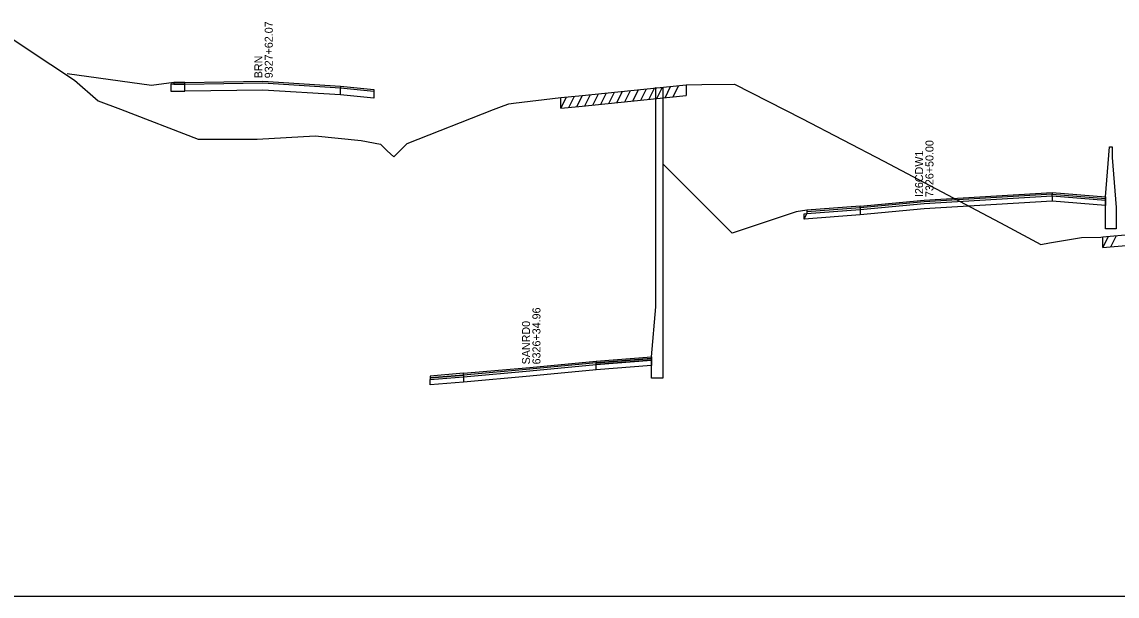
# Model space of a CAD drawing. Extents: x 1017 to 19997, y -1947 to 50737.
# Drawn here: x 12321.7 to 12526.8, y 26500 to 26607.5 of the extents above; entities that cross this region are included whole.
import ezdxf

# ---------------------------------------------------------------- set-up
doc = ezdxf.new("R2010")
doc.units = 0
for name, color, linetype in [('RD_GPK_XS_Cell', 7, 'Continuous'), ('RD_XS_Base', 7, 'Continuous'), ('RD_XS_ExGround', 7, 'Continuous'), ('RD_XS_ExPaveRet', 7, 'Continuous'), ('RD_XS_Greenside', 7, 'Continuous'), ('RD_XS_MedBWall', 7, 'Continuous'), ('RD_XS_Pave', 7, 'Continuous'), ('RD_XS_PaveOvlay', 7, 'Continuous'), ('RD_XS_TieSlope', 7, 'Continuous'), ('RD_XS_TX_Notes', 7, 'Continuous')]:
    doc.layers.add(name, color=color, linetype=linetype)

msp = doc.modelspace()

# ---------------------------------------------------------------- linework, layer by layer
at = {"layer": 'RD_GPK_XS_Cell'}
msp.add_line((12000, 26500), (12600, 26500), dxfattribs=at)
at = {"layer": 'RD_XS_Base'}
for points in [[(12352.17, 26595.87), (12349.57, 26595.83)], [(12349.57, 26595.83), (12349.57, 26594.5)], [(12352.17, 26595.87), (12366.76, 26596.07), (12381.35, 26595.17)], [(12352.17, 26594.53), (12352.17, 26595.87)], [(12381.35, 26593.85), (12366.76, 26594.74), (12352.17, 26594.53)], [(12381.35, 26593.85), (12381.35, 26595.17)], [(12381.35, 26595.17), (12387.6, 26594.54)], [(12349.57, 26594.5), (12352.17, 26594.53)], [(12387.6, 26593.23), (12381.35, 26593.85)], [(12387.6, 26594.54), (12387.6, 26593.23)], [(12514.69, 26574.94), (12514.69, 26573.94)], [(12514.69, 26574.94), (12524.69, 26574.12)], [(12524.69, 26574.12), (12524.69, 26573.12)], [(12468.19, 26570.57), (12468.69, 26571.61), (12478.69, 26572.39)], [(12468.19, 26571.57), (12468.69, 26571.61), (12478.69, 26572.39)], [(12514.69, 26573.94), (12490.69, 26572.51), (12478.69, 26571.39)], [(12478.69, 26572.39), (12478.69, 26571.39)], [(12524.69, 26573.12), (12514.69, 26573.94)], [(12468.19, 26570.57), (12468.19, 26571.57)], [(12478.69, 26571.39), (12468.19, 26570.57)], [(12404.38, 26541.07), (12416.82, 26542.19), (12429.27, 26543.38)], [(12429.27, 26543.38), (12439.64, 26544.18)], [(12429.27, 26542.38), (12429.27, 26543.38)], [(12439.64, 26544.18), (12439.64, 26543.18)], [(12429.27, 26542.38), (12416.82, 26541.19), (12404.38, 26540.07)], [(12439.64, 26543.18), (12429.27, 26542.38)], [(12398.15, 26540.53), (12404.38, 26541.07)], [(12398.15, 26539.53), (12398.15, 26540.53)], [(12404.38, 26540.07), (12398.15, 26539.53)], [(12404.38, 26541.07), (12404.38, 26540.07)]]:
    msp.add_lwpolyline(points, dxfattribs=at)
at = {"layer": 'RD_XS_ExGround'}
msp.add_lwpolyline([(12315.62, 26607.07), (12327.06, 26599.51), (12331.51, 26596.57), (12335.94, 26592.69), (12340.13, 26591.16), (12354.66, 26585.52), (12365.74, 26585.54), (12376.62, 26586.18), (12385.19, 26585.32), (12388.81, 26584.58), (12390.11, 26583.36), (12391.32, 26582.24), (12392.6, 26583.5), (12393.84, 26584.71), (12409.99, 26591.09), (12411.98, 26591.85), (12412.89, 26592.17), (12413.78, 26592.27), (12422.64, 26593.32), (12426.01, 26593.67), (12446.09, 26595.69), (12449.03, 26595.78), (12455.14, 26595.87), (12467.76, 26589.39), (12483.12, 26581.44), (12505.92, 26569.38), (12512.53, 26565.8), (12514.19, 26566.11), (12520.19, 26567.14), (12523.8, 26567.21), (12524.18, 26567.24), (12525.52, 26567.37), (12532.65, 26568.02)], dxfattribs=at)
at = {"layer": 'RD_XS_ExPaveRet'}
for p, q in [((12434.64, 26592.54), (12435.69, 26594.64)), ((12436.14, 26592.69), (12437.19, 26594.8)), ((12437.64, 26592.84), (12438.69, 26594.95)), ((12439.14, 26592.99), (12440.19, 26595.1)), ((12440.64, 26593.14), (12441.69, 26595.25)), ((12442.14, 26593.3), (12443.19, 26595.4)), ((12443.64, 26593.45), (12444.69, 26595.55)), ((12446.09, 26595.69), (12446.09, 26593.69)), ((12422.64, 26591.32), (12423.69, 26593.43)), ((12422.64, 26591.32), (12422.64, 26593.32)), ((12424.14, 26591.48), (12425.19, 26593.58)), ((12425.64, 26591.63), (12426.69, 26593.74)), ((12426.01, 26591.67), (12446.09, 26593.69)), ((12427.14, 26591.78), (12428.19, 26593.89)), ((12428.64, 26591.93), (12429.69, 26594.04)), ((12430.14, 26592.08), (12431.19, 26594.19)), ((12431.64, 26592.24), (12432.69, 26594.34)), ((12433.14, 26592.39), (12434.19, 26594.49)), ((12422.64, 26591.32), (12426.01, 26591.67)), ((12524.18, 26565.24), (12525.24, 26567.34)), ((12524.18, 26565.24), (12524.18, 26567.24)), ((12525.52, 26565.37), (12532.65, 26566.02)), ((12525.68, 26565.38), (12526.73, 26567.48)), ((12524.18, 26565.24), (12525.52, 26565.37))]:
    msp.add_line(p, q, dxfattribs=at)
at = {"layer": 'RD_XS_Greenside'}
for points in [[(12345.92, 26595.62), (12330.12, 26597.79)], [(12350.09, 26596.15), (12345.92, 26595.62)], [(12468.69, 26572.24), (12466.69, 26571.93)], [(12466.69, 26571.93), (12454.7, 26567.95)]]:
    msp.add_lwpolyline(points, dxfattribs=at)
at = {"layer": 'RD_XS_MedBWall'}
for points in [[(12440.42, 26554.16), (12440.42, 26595.19)], [(12440.42, 26595.19), (12441.72, 26595.16)], [(12441.72, 26595.16), (12441.72, 26540.82)], [(12524.69, 26574.75), (12525.44, 26584.09), (12525.94, 26584.09)], [(12525.94, 26584.09), (12525.94, 26582.09)], [(12525.94, 26582.09), (12526.69, 26572.75)], [(12524.69, 26568.75), (12524.69, 26574.75)], [(12526.69, 26572.75), (12526.69, 26568.75)], [(12526.69, 26568.75), (12524.69, 26568.75)], [(12439.64, 26544.81), (12440.42, 26554.16)], [(12439.64, 26540.81), (12439.64, 26544.81)], [(12441.72, 26540.82), (12439.64, 26540.81)]]:
    msp.add_lwpolyline(points, dxfattribs=at)
at = {"layer": 'RD_XS_Pave'}
for points in [[(12514.69, 26575.26), (12490.69, 26573.83), (12478.69, 26572.71)], [(12478.69, 26572.39), (12490.69, 26573.51), (12514.69, 26574.94)], [(12514.69, 26574.94), (12514.69, 26575.26)], [(12514.69, 26575.26), (12524.69, 26574.44)], [(12524.69, 26574.44), (12524.69, 26574.12)], [(12478.69, 26572.71), (12468.69, 26571.92)], [(12468.69, 26571.61), (12478.69, 26572.39)], [(12478.69, 26572.71), (12478.69, 26572.39)], [(12468.69, 26571.92), (12468.69, 26571.61)], [(12429.27, 26543.7), (12416.82, 26542.51), (12404.38, 26541.39)], [(12404.38, 26541.07), (12416.82, 26542.19), (12429.27, 26543.38)], [(12429.27, 26543.7), (12439.64, 26544.5)], [(12439.64, 26544.18), (12429.27, 26543.38)], [(12429.27, 26543.38), (12429.27, 26543.7)], [(12439.64, 26544.5), (12439.64, 26544.18)], [(12404.38, 26541.39), (12398.15, 26540.86)], [(12404.38, 26541.39), (12404.38, 26541.07)], [(12398.15, 26540.53), (12404.38, 26541.07)], [(12398.15, 26540.86), (12398.15, 26540.53)]]:
    msp.add_lwpolyline(points, dxfattribs=at)
at = {"layer": 'RD_XS_PaveOvlay'}
for points in [[(12352.17, 26596.18), (12350.09, 26596.15)], [(12350.09, 26596.15), (12350.09, 26595.84)], [(12350.09, 26595.84), (12352.17, 26595.87)], [(12352.17, 26596.18), (12366.76, 26596.39), (12381.35, 26595.48)], [(12352.17, 26595.87), (12352.17, 26596.18)], [(12381.35, 26595.48), (12381.35, 26595.17)], [(12381.35, 26595.48), (12387.6, 26594.86)], [(12387.6, 26594.86), (12387.6, 26594.54)], [(12478.69, 26573.02), (12490.69, 26574.15), (12514.69, 26575.58)], [(12514.69, 26575.58), (12514.69, 26575.26)], [(12514.69, 26575.58), (12524.69, 26574.75)], [(12524.69, 26574.75), (12524.69, 26574.44)], [(12478.69, 26573.02), (12468.69, 26572.24)], [(12468.69, 26572.24), (12468.69, 26571.92)], [(12478.69, 26572.71), (12478.69, 26573.02)], [(12404.38, 26541.71), (12416.82, 26542.82), (12429.27, 26544.01)], [(12429.27, 26543.7), (12416.82, 26542.51), (12404.38, 26541.39)], [(12429.27, 26544.01), (12439.64, 26544.81)], [(12439.64, 26544.5), (12429.27, 26543.7)], [(12429.27, 26544.01), (12429.27, 26543.7)], [(12439.64, 26544.81), (12439.64, 26544.5)], [(12404.38, 26541.71), (12398.15, 26541.18)], [(12398.15, 26540.86), (12404.38, 26541.39)], [(12404.38, 26541.39), (12404.38, 26541.71)], [(12398.15, 26541.18), (12398.15, 26540.86)]]:
    msp.add_lwpolyline(points, dxfattribs=at)
at = {"layer": 'RD_XS_TieSlope'}
msp.add_lwpolyline([(12454.7, 26567.95), (12441.72, 26580.95)], dxfattribs=at)

# ---------------------------------------------------------------- texts
at = {"layer": 'RD_XS_TX_Notes'}
for s, p in [(' 9327+62.07', (12368.65, 26596.39)), (' BRN', (12366.7, 26596.39)), (' 7326+50.00', (12492.44, 26574.15)), (' I26CDW1', (12490.49, 26574.15)), (' 6326+34.96', (12418.8, 26542.82)), (' SANRD0', (12416.85, 26542.82))]:
    msp.add_text(s, height=1.5, rotation=90, dxfattribs=at).set_placement(p)

doc.saveas('drawing.dxf')
